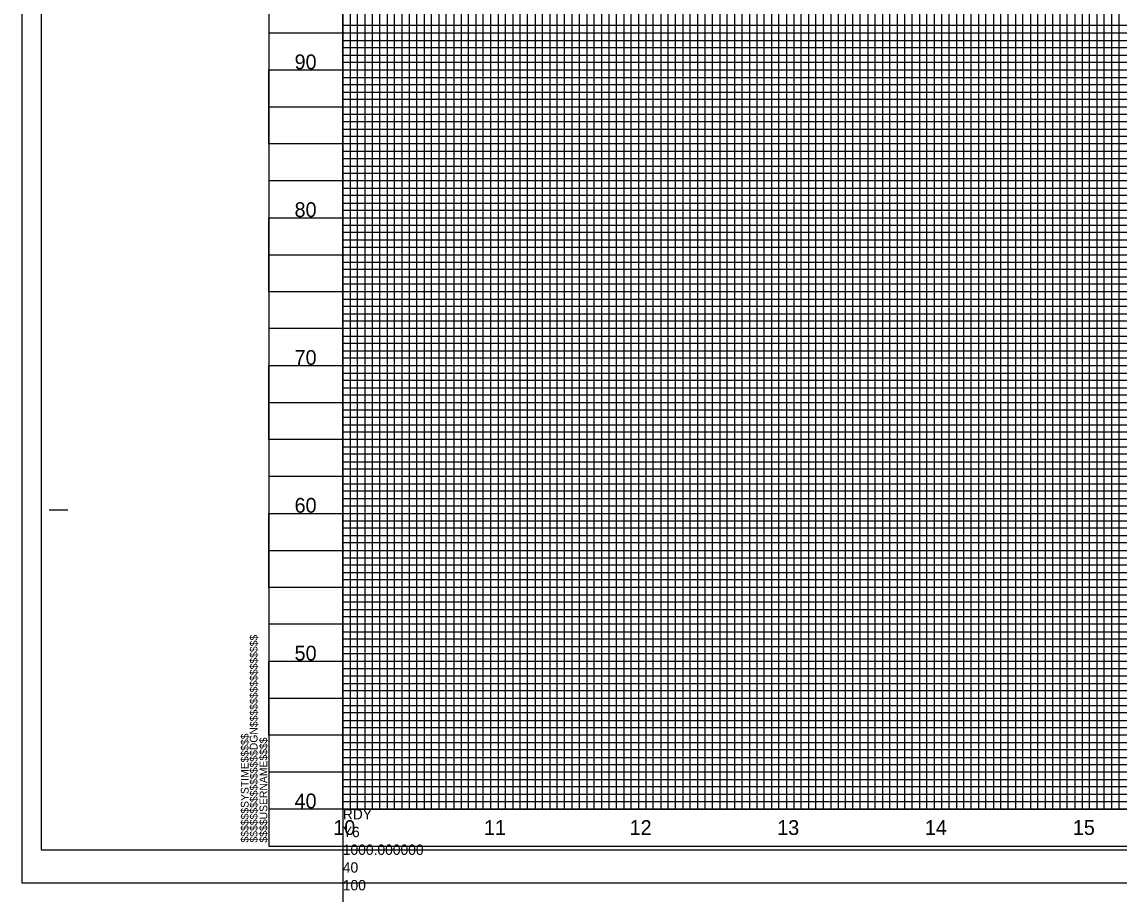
# Model space of a CAD drawing. Extents: x 2345490 to 2445302, y 465165 to 573888.
# Drawn here: x 2381550 to 2382292, y 548918 to 549508 of the extents above; entities that cross this region are included whole.
import ezdxf

# ---------------------------------------------------------------- set-up
doc = ezdxf.new("R2010")
doc.units = 0
for name, color, linetype in [('Old_Level_18', 7, 'Continuous'), ('Old_Level_40', 7, 'Continuous'), ('Old_Level_41', 7, 'Continuous'), ('Old_Level_42', 7, 'Continuous'), ('Old_Level_43', 7, 'Continuous'), ('Old_Level_50', 7, 'Continuous'), ('Old_Level_51', 7, 'Continuous'), ('Old_Level_52', 7, 'Continuous'), ('Old_Level_62', 7, 'Continuous'), ('Old_Level_63', 7, 'Continuous')]:
    doc.layers.add(name, color=color, linetype=linetype)

msp = doc.modelspace()

# ---------------------------------------------------------------- linework, layer by layer
at = {"layer": 'Old_Level_18'}
msp.add_line((2381716.79875, 548950.3665), (2381716.79875, 548950.3665), dxfattribs=at)
msp.add_line((2381716.79875, 548950.3665), (2381716.79875, 548950.3665), dxfattribs=at)
msp.add_lwpolyline([(2383216.79875, 550000.3665), (2381716.79875, 550000.3665), (2381716.79875, 548950.3665), (2383216.79875, 548950.3665)], close=True, dxfattribs=at)
at = {"layer": 'Old_Level_40'}
msp.add_line((2381716.79875, 548950.3665), (2381716.79875, 548950.3665), dxfattribs=at)
msp.add_line((2381716.79875, 548950.3665), (2381716.79875, 548950.3665), dxfattribs=at)
msp.add_line((2381716.79875, 548950.3665), (2381716.79875, 548950.3665), dxfattribs=at)
msp.add_line((2381716.79875, 548950.3665), (2381716.79875, 548950.3665), dxfattribs=at)
at = {"layer": 'Old_Level_41'}
for p, q in [((2381568.29875, 549177.8665), (2381580.79875, 549177.8665)), ((2383216.79875, 548975.3665), (2381716.79875, 548975.3665))]:
    msp.add_line(p, q, dxfattribs=at)
for points in [[(2381716.79875, 550000.3665), (2381766.79875, 550000.3665), (2381766.79875, 548975.3665), (2381816.79875, 548975.3665), (2381816.79875, 550000.3665), (2381866.79875, 550000.3665), (2381866.79875, 548975.3665), (2381916.79875, 548975.3665), (2381916.79875, 550000.3665), (2381966.79875, 550000.3665), (2381966.79875, 548975.3665), (2382016.79875, 548975.3665), (2382016.79875, 550000.3665), (2382066.79875, 550000.3665), (2382066.79875, 548975.3665), (2382116.79875, 548975.3665), (2382116.79875, 550000.3665), (2382166.79875, 550000.3665), (2382166.79875, 548975.3665), (2382216.79875, 548975.3665), (2382216.79875, 550000.3665), (2382266.79875, 550000.3665), (2382266.79875, 548975.3665), (2382316.79875, 548975.3665)], [(2381791.79875, 548975.3665), (2381791.79875, 550000.3665), (2381841.79875, 550000.3665), (2381841.79875, 548975.3665), (2381891.79875, 548975.3665), (2381891.79875, 550000.3665), (2381941.79875, 550000.3665), (2381941.79875, 548975.3665), (2381991.79875, 548975.3665), (2381991.79875, 550000.3665), (2382041.79875, 550000.3665), (2382041.79875, 548975.3665), (2382091.79875, 548975.3665), (2382091.79875, 550000.3665), (2382141.79875, 550000.3665), (2382141.79875, 548975.3665), (2382191.79875, 548975.3665), (2382191.79875, 550000.3665), (2382241.79875, 550000.3665), (2382241.79875, 548975.3665), (2382291.79875, 548975.3665), (2382291.79875, 550000.3665), (2382341.79875, 550000.3665)], [(2383216.79875, 549500.3665), (2381716.79875, 549500.3665), (2381716.79875, 549450.3665), (2383216.79875, 549450.3665)], [(2383216.79875, 549400.3665), (2381716.79875, 549400.3665), (2381716.79875, 549350.3665), (2383216.79875, 549350.3665)], [(2383216.79875, 549325.3665), (2381716.79875, 549325.3665), (2381716.79875, 549375.3665), (2383216.79875, 549375.3665)], [(2383216.79875, 549300.3665), (2381716.79875, 549300.3665), (2381716.79875, 549250.3665), (2383216.79875, 549250.3665)], [(2383216.79875, 549225.3665), (2381716.79875, 549225.3665), (2381716.79875, 549275.3665), (2383216.79875, 549275.3665)], [(2383216.79875, 549200.3665), (2381716.79875, 549200.3665), (2381716.79875, 549150.3665), (2383216.79875, 549150.3665)], [(2383216.79875, 549100.3665), (2381716.79875, 549100.3665), (2381716.79875, 549050.3665), (2383216.79875, 549050.3665)], [(2383216.79875, 549025.3665), (2381716.79875, 549025.3665), (2381716.79875, 549075.3665), (2383216.79875, 549075.3665)], [(2383216.79875, 549000.3665), (2381716.79875, 549000.3665)], [(2381754.29875, 548950.3665), (2381754.29875, 548950.3665)]]:
    msp.add_lwpolyline(points, dxfattribs=at)
at = {"layer": 'Old_Level_42'}
for points in [[(2383216.79875, 549425.3665), (2381716.79875, 549425.3665), (2381716.79875, 549475.3665), (2383216.79875, 549475.3665)], [(2383216.79875, 549125.3665), (2381716.79875, 549125.3665), (2381716.79875, 549175.3665), (2383216.79875, 549175.3665)]]:
    msp.add_lwpolyline(points, dxfattribs=at)
at = {"layer": 'Old_Level_43'}
for points in [[(2381771.79875, 550000.3665), (2381771.79875, 548975.3665), (2381776.79875, 548975.3665), (2381776.79875, 550000.3665)], [(2381781.79875, 550000.3665), (2381781.79875, 548975.3665), (2381786.79875, 548975.3665), (2381786.79875, 550000.3665)], [(2381796.79875, 550000.3665), (2381796.79875, 548975.3665), (2381801.79875, 548975.3665), (2381801.79875, 550000.3665)], [(2381806.79875, 550000.3665), (2381806.79875, 548975.3665), (2381811.79875, 548975.3665), (2381811.79875, 550000.3665)], [(2381821.79875, 550000.3665), (2381821.79875, 548975.3665), (2381826.79875, 548975.3665), (2381826.79875, 550000.3665)], [(2381831.79875, 550000.3665), (2381831.79875, 548975.3665), (2381836.79875, 548975.3665), (2381836.79875, 550000.3665)], [(2381846.79875, 550000.3665), (2381846.79875, 548975.3665), (2381851.79875, 548975.3665), (2381851.79875, 550000.3665)], [(2381856.79875, 550000.3665), (2381856.79875, 548975.3665), (2381861.79875, 548975.3665), (2381861.79875, 550000.3665)], [(2381871.79875, 550000.3665), (2381871.79875, 548975.3665), (2381876.79875, 548975.3665), (2381876.79875, 550000.3665)], [(2381881.79875, 550000.3665), (2381881.79875, 548975.3665), (2381886.79875, 548975.3665), (2381886.79875, 550000.3665)], [(2381896.79875, 550000.3665), (2381896.79875, 548975.3665), (2381901.79875, 548975.3665), (2381901.79875, 550000.3665)], [(2381906.79875, 550000.3665), (2381906.79875, 548975.3665), (2381911.79875, 548975.3665), (2381911.79875, 550000.3665)], [(2381921.79875, 550000.3665), (2381921.79875, 548975.3665), (2381926.79875, 548975.3665), (2381926.79875, 550000.3665)], [(2381931.79875, 548975.3665), (2381936.79875, 548975.3665), (2381936.79875, 550000.3665)], [(2381931.79875, 550000.3665), (2381931.79875, 548975.3665)], [(2381946.79875, 550000.3665), (2381946.79875, 548975.3665), (2381951.79875, 548975.3665), (2381951.79875, 550000.3665)], [(2381956.79875, 550000.3665), (2381956.79875, 548975.3665), (2381961.79875, 548975.3665), (2381961.79875, 550000.3665)], [(2381971.79875, 550000.3665), (2381971.79875, 548975.3665), (2381976.79875, 548975.3665), (2381976.79875, 550000.3665)], [(2381981.79875, 550000.3665), (2381981.79875, 548975.3665), (2381986.79875, 548975.3665), (2381986.79875, 550000.3665)], [(2381996.79875, 550000.3665), (2381996.79875, 548975.3665), (2382001.79875, 548975.3665), (2382001.79875, 550000.3665)], [(2382006.79875, 550000.3665), (2382006.79875, 548975.3665), (2382011.79875, 548975.3665), (2382011.79875, 550000.3665)], [(2382021.79875, 550000.3665), (2382021.79875, 548975.3665), (2382026.79875, 548975.3665), (2382026.79875, 550000.3665)], [(2382031.79875, 550000.3665), (2382031.79875, 548975.3665), (2382036.79875, 548975.3665), (2382036.79875, 550000.3665)], [(2382046.79875, 550000.3665), (2382046.79875, 548975.3665), (2382051.79875, 548975.3665), (2382051.79875, 550000.3665)], [(2382056.79875, 550000.3665), (2382056.79875, 548975.3665), (2382061.79875, 548975.3665), (2382061.79875, 550000.3665)], [(2382071.79875, 550000.3665), (2382071.79875, 548975.3665), (2382076.79875, 548975.3665), (2382076.79875, 550000.3665)], [(2382081.79875, 550000.3665), (2382081.79875, 548975.3665), (2382086.79875, 548975.3665), (2382086.79875, 550000.3665)], [(2382096.79875, 550000.3665), (2382096.79875, 548975.3665), (2382111.79875, 548975.3665), (2382111.79875, 550000.3665)], [(2382101.79875, 550000.3665), (2382101.79875, 548975.3665), (2382106.79875, 548975.3665), (2382106.79875, 550000.3665)], [(2382121.79875, 550000.3665), (2382121.79875, 548975.3665), (2382126.79875, 548975.3665), (2382126.79875, 550000.3665)], [(2382131.79875, 550000.3665), (2382131.79875, 548975.3665), (2382136.79875, 548975.3665), (2382136.79875, 550000.3665)], [(2382146.79875, 550000.3665), (2382146.79875, 548975.3665), (2382151.79875, 548975.3665), (2382151.79875, 550000.3665)], [(2382156.79875, 550000.3665), (2382156.79875, 548975.3665), (2382161.79875, 548975.3665), (2382161.79875, 550000.3665)], [(2382171.79875, 550000.3665), (2382171.79875, 548975.3665), (2382176.79875, 548975.3665), (2382176.79875, 550000.3665)], [(2382181.79875, 550000.3665), (2382181.79875, 548975.3665), (2382186.79875, 548975.3665), (2382186.79875, 550000.3665)], [(2382196.79875, 550000.3665), (2382196.79875, 548975.3665), (2382201.79875, 548975.3665), (2382201.79875, 550000.3665)], [(2382206.79875, 550000.3665), (2382206.79875, 548975.3665), (2382211.79875, 548975.3665), (2382211.79875, 550000.3665)], [(2382221.79875, 550000.3665), (2382221.79875, 548975.3665), (2382226.79875, 548975.3665), (2382226.79875, 550000.3665)], [(2382231.79875, 550000.3665), (2382231.79875, 548975.3665), (2382236.79875, 548975.3665), (2382236.79875, 550000.3665)], [(2382246.79875, 550000.3665), (2382246.79875, 548975.3665)], [(2382251.79875, 550000.3665), (2382251.79875, 548975.3665), (2382256.79875, 548975.3665), (2382256.79875, 550000.3665), (2382261.79875, 550000.3665), (2382261.79875, 548975.3665), (2382271.79875, 548975.3665), (2382271.79875, 550000.3665), (2382276.79875, 550000.3665), (2382276.79875, 548975.3665), (2382281.79875, 548975.3665), (2382281.79875, 550000.3665), (2382286.79875, 550000.3665), (2382286.79875, 548975.3665)], [(2382101.79875, 549999.7665), (2382101.79875, 548975.3665), (2382106.79875, 548975.3665), (2382106.79875, 549999.7665)], [(2383166.79875, 549505.3665), (2381766.79875, 549505.3665), (2381766.79875, 549495.3665), (2383166.79875, 549495.3665)], [(2383166.79875, 549490.3665), (2381766.79875, 549490.3665), (2381766.79875, 549485.3665), (2383166.79875, 549485.3665)], [(2383166.79875, 549480.3665), (2381766.79875, 549480.3665)], [(2381766.79875, 549470.3665), (2383166.79875, 549470.3665)], [(2383166.79875, 549465.3665), (2381766.79875, 549465.3665), (2381766.79875, 549460.3665), (2383166.79875, 549460.3665)], [(2383166.79875, 549455.3665), (2381766.79875, 549455.3665), (2381766.79875, 549445.3665), (2383166.79875, 549445.3665)], [(2383166.79875, 549440.3665), (2381766.79875, 549440.3665), (2381766.79875, 549435.3665), (2383166.79875, 549435.3665)], [(2383166.79875, 549430.3665), (2381766.79875, 549430.3665), (2381766.79875, 549420.3665), (2383166.79875, 549420.3665)], [(2383166.79875, 549415.3665), (2381766.79875, 549415.3665), (2381766.79875, 549410.3665), (2383166.79875, 549410.3665)], [(2383166.79875, 549405.3665), (2381766.79875, 549405.3665), (2381766.79875, 549395.3665), (2383166.79875, 549395.3665)], [(2383166.79875, 549390.3665), (2381766.79875, 549390.3665), (2381766.79875, 549385.3665), (2383166.79875, 549385.3665)], [(2383166.79875, 549380.3665), (2381766.79875, 549380.3665), (2381766.79875, 549370.3665), (2383166.79875, 549370.3665)], [(2383166.79875, 549365.3665), (2381766.79875, 549365.3665), (2381766.79875, 549360.3665), (2383166.79875, 549360.3665)], [(2383166.79875, 549355.3665), (2381766.79875, 549355.3665), (2381766.79875, 549345.3665), (2383166.79875, 549345.3665)], [(2383166.79875, 549340.3665), (2381766.79875, 549340.3665), (2381766.79875, 549335.3665), (2383166.79875, 549335.3665)], [(2383166.79875, 549330.3665), (2381766.79875, 549330.3665), (2381766.79875, 549320.3665), (2383166.79875, 549320.3665)], [(2383166.79875, 549315.3665), (2381766.79875, 549315.3665), (2381766.79875, 549310.3665), (2383166.79875, 549310.3665)], [(2383166.79875, 549305.3665), (2381766.79875, 549305.3665), (2381766.79875, 549295.3665), (2383166.79875, 549295.3665)], [(2383166.79875, 549290.3665), (2381766.79875, 549290.3665), (2381766.79875, 549285.3665), (2383166.79875, 549285.3665)], [(2383166.79875, 549280.3665), (2381766.79875, 549280.3665), (2381766.79875, 549270.3665), (2383166.79875, 549270.3665)], [(2383166.79875, 549265.3665), (2381766.79875, 549265.3665), (2381766.79875, 549260.3665), (2383166.79875, 549260.3665)], [(2383166.79875, 549255.3665), (2381766.79875, 549255.3665), (2381766.79875, 549245.3665), (2383166.79875, 549245.3665)], [(2383166.79875, 549240.3665), (2381766.79875, 549240.3665), (2381766.79875, 549235.3665), (2383166.79875, 549235.3665)], [(2383166.79875, 549230.3665), (2381766.79875, 549230.3665), (2381766.79875, 549220.3665), (2383166.79875, 549220.3665)], [(2383166.79875, 549215.3665), (2381766.79875, 549215.3665), (2381766.79875, 549210.3665), (2383166.79875, 549210.3665)], [(2383166.79875, 549205.3665), (2381766.79875, 549205.3665), (2381766.79875, 549195.3665), (2383166.79875, 549195.3665)], [(2383166.79875, 549190.3665), (2381766.79875, 549190.3665), (2381766.79875, 549185.3665), (2383166.79875, 549185.3665)], [(2383166.79875, 549180.3665), (2381766.79875, 549180.3665)], [(2381766.79875, 549170.3665), (2383166.79875, 549170.3665)], [(2383166.79875, 549165.3665), (2381766.79875, 549165.3665), (2381766.79875, 549160.3665), (2383166.79875, 549160.3665)], [(2383166.79875, 549155.3665), (2381766.79875, 549155.3665)], [(2381766.79875, 549145.3665), (2383166.79875, 549145.3665)], [(2383166.79875, 549140.3665), (2381766.79875, 549140.3665), (2381766.79875, 549135.3665), (2383166.79875, 549135.3665)], [(2383166.79875, 549130.3665), (2381766.79875, 549130.3665), (2381766.79875, 549120.3665), (2383166.79875, 549120.3665)], [(2383166.79875, 549115.3665), (2381766.79875, 549115.3665), (2381766.79875, 549110.3665), (2383166.79875, 549110.3665)], [(2383166.79875, 549105.3665), (2381766.79875, 549105.3665), (2381766.79875, 549095.3665), (2383166.79875, 549095.3665)], [(2383166.79875, 549090.3665), (2381766.79875, 549090.3665), (2381766.79875, 549085.3665), (2383166.79875, 549085.3665)], [(2383166.79875, 549080.3665), (2381766.79875, 549080.3665), (2381766.79875, 549070.3665), (2383166.79875, 549070.3665)], [(2383166.79875, 549065.3665), (2381766.79875, 549065.3665), (2381766.79875, 549060.3665), (2383166.79875, 549060.3665)], [(2383166.79875, 549055.3665), (2381766.79875, 549055.3665), (2381766.79875, 549045.3665), (2383166.79875, 549045.3665)], [(2383166.79875, 549040.3665), (2381766.79875, 549040.3665), (2381766.79875, 549035.3665), (2383166.79875, 549035.3665)], [(2383166.79875, 549030.3665), (2381766.79875, 549030.3665), (2381766.79875, 549020.3665), (2383166.79875, 549020.3665)], [(2383166.79875, 549015.3665), (2381766.79875, 549015.3665), (2381766.79875, 549010.3665), (2383166.79875, 549010.3665)], [(2383166.79875, 549005.3665), (2381766.79875, 549005.3665), (2381766.79875, 548995.3665), (2383166.79875, 548995.3665)], [(2383166.79875, 548990.3665), (2381766.79875, 548990.3665), (2381766.79875, 548985.3665), (2383166.79875, 548985.3665)], [(2383166.79875, 548980.3665), (2381766.79875, 548980.3665)]]:
    msp.add_lwpolyline(points, dxfattribs=at)
at = {"layer": 'Old_Level_50'}
msp.add_line((2381549.79875, 548925.3665), (2381549.79875, 548925.3665), dxfattribs=at)
msp.add_lwpolyline([(2383229.29875, 550002.9165), (2381562.79875, 550002.9165), (2381562.79875, 548947.8165), (2383229.29875, 548947.8165)], close=True, dxfattribs=at)
at = {"layer": 'Old_Level_51'}
msp.add_lwpolyline([(2383233.79875, 550025.3665), (2381549.79875, 550025.3665), (2381549.79875, 548925.3665), (2383233.79875, 548925.3665)], close=True, dxfattribs=at)
at = {"layer": 'Old_Level_52'}
msp.add_line((2381562.79875, 548947.8165), (2381562.79875, 548947.8165), dxfattribs=at)
at = {"layer": 'Old_Level_63'}
for q in [(2381766.79875, 551475.3665), (2384166.79875, 548975.3665), (2381766.79875, 546475.3665)]:
    msp.add_line((2381766.79875, 548975.3665), q, dxfattribs=at)

# ---------------------------------------------------------------- texts
at = {"layer": 'Old_Level_41'}
for s, p in [('$$$$$$$$$$$$$$$$DGN$$$$$$$$$$$$$$$$', (2381709.14875, 548952.729)), ('$$$$$$SYSTIME$$$$$', (2381703.09875, 548952.729)), ('$$$$USERNAME$$$$', (2381715.72375, 548952.7415))]:
    msp.add_text(s, height=5.25, rotation=90, dxfattribs=at).set_placement(p)
at = {"layer": 'Old_Level_62'}
for s, p in [('90', (2381734.1855, 549475.8665)), ('80', (2381734.1855, 549375.8665)), ('70', (2381734.1855, 549275.8665)), ('60', (2381734.1855, 549175.8665)), ('50', (2381734.1855, 549075.8665)), ('40', (2381734.1855, 548975.8665)), ('10', (2381760.3825, 548957.8665)), ('11', (2381862.222, 548957.8665)), ('12', (2381960.77025, 548957.8665)), ('13', (2382060.605, 548957.8665)), ('14', (2382160.4475, 548957.8665)), ('15', (2382260.54, 548957.8665))]:
    msp.add_text(s, height=10.000001, dxfattribs=at).set_placement(p)
at = {"layer": 'Old_Level_63'}
for s, height, p in [('RDY', 7.000001, (2381766.79875, 548968.3665)), ('Y6', 7.000001, (2381766.79875, 548956.36625)), ('1000.000000', 7.0000005, (2381766.79875, 548944.36625)), ('40', 7.000001, (2381766.79875, 548932.36625)), ('100', 7.000001, (2381766.79875, 548920.36625))]:
    msp.add_text(s, height=height, dxfattribs=at).set_placement(p)

doc.saveas('drawing.dxf')
